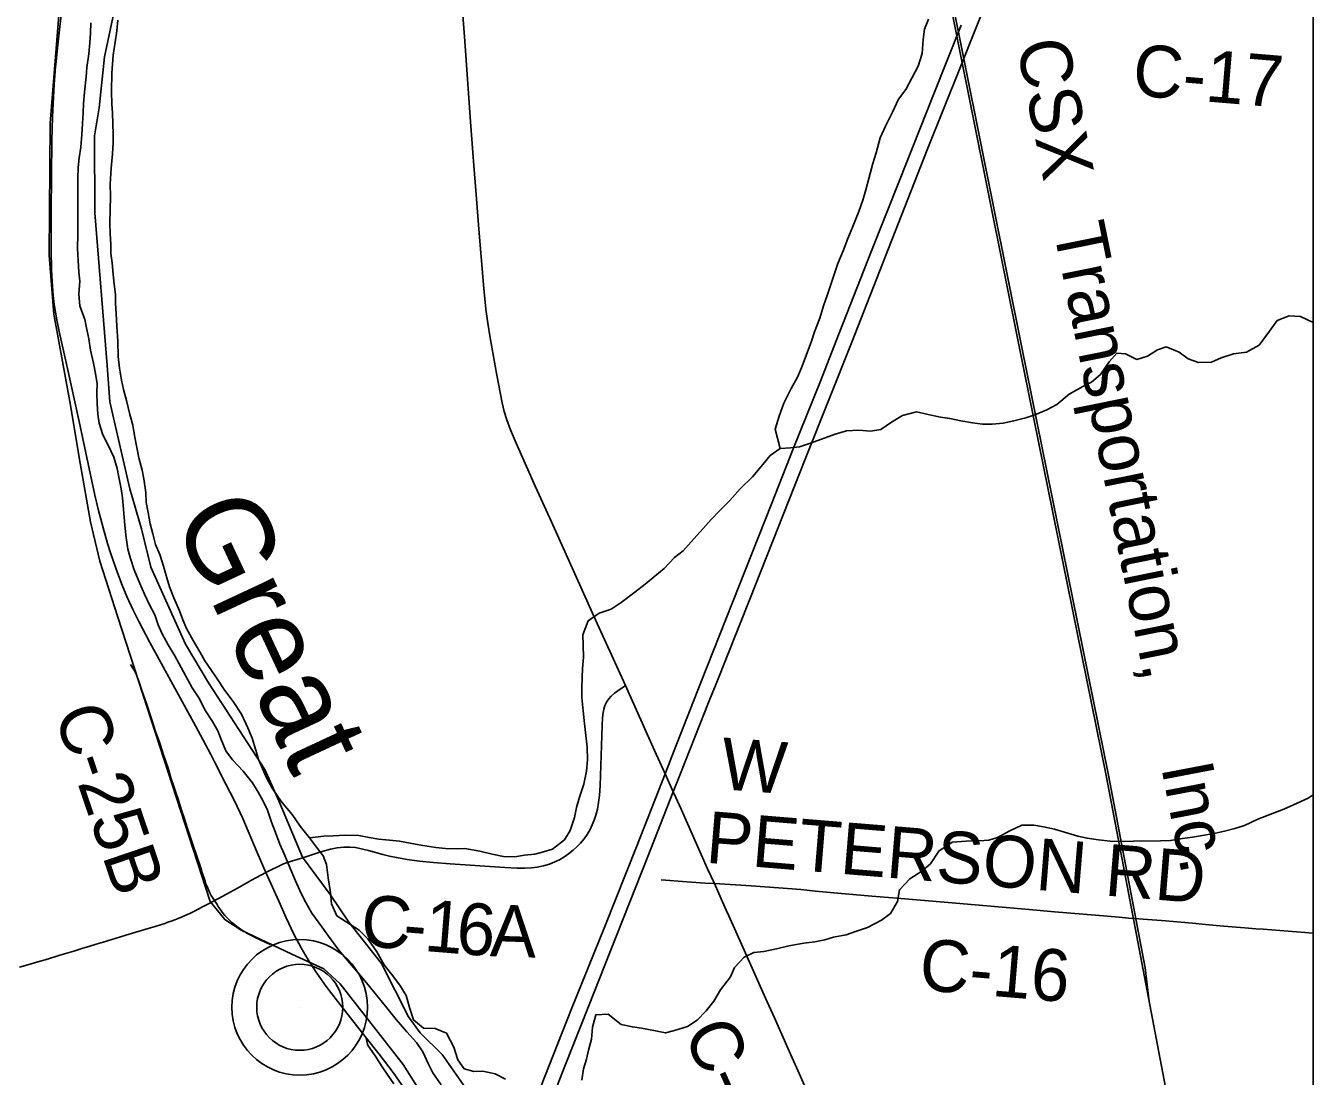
# Model space of a CAD drawing. Extents: x -87 to 2145, y -2128 to 440.
# Drawn here: x 192.89 to 230.18, y -1216.53 to -1186.1 of the extents above; entities that cross this region are included whole.
import ezdxf

# ---------------------------------------------------------------- set-up
doc = ezdxf.new("R2010")
doc.units = 0
for name, color, linetype in [('GM_X_County_Road', 7, 'Continuous'), ('GM_X_County_Road_Text', 7, 'Continuous'), ('GM_X_Interchange_Ramps', 7, 'Continuous'), ('GM_X_Interstate_Route', 7, 'Continuous'), ('GM_X_Major_River', 7, 'Continuous'), ('GM_X_Major_River_Text', 7, 'Continuous'), ('GM_X_Minor_River', 7, 'Continuous'), ('GM_X_Rail_Line', 7, 'Continuous'), ('GM_X_Rail_Line_Text', 7, 'Continuous'), ('GM_X_Township', 7, 'Continuous'), ('GM_X_Township_Text', 7, 'Continuous'), ('GM_X_Unincorporated', 7, 'Continuous'), ('GM_X_Unincorporated_Location', 7, 'Continuous'), ('SC_Scratch1', 7, 'Continuous')]:
    doc.layers.add(name, color=color, linetype=linetype)

msp = doc.modelspace()

# ---------------------------------------------------------------- linework, layer by layer
at = {"layer": 'GM_X_County_Road'}
for p, q in [((210.263, -1205.211), (209.858, -1204.32)), ((202.755, -1215.415), (202.015, -1214.481))]:
    msp.add_line(p, q, dxfattribs=at)
for points in [[(209.858, -1204.32), (209.398, -1203.309), (208.121, -1200.466), (207.66, -1199.45), (207.1, -1198.192), (206.936, -1197.799), (206.826, -1197.509), (206.752, -1197.275), (206.69, -1197.022), (206.533, -1196.218), (206.341, -1195.136), (206.274, -1194.716), (206.222, -1194.31), (206.162, -1193.706), (206.017, -1191.991), (205.944, -1191.108), (205.871, -1190.143), (205.776, -1188.884), (205.608, -1186.544), (205.489, -1185.024), (205.419, -1184.1)], [(193.758, -1187.229), (193.817, -1186.647), (193.97, -1185.355)], [(193.646, -1189.42), (193.668, -1188.735), (193.713, -1187.786), (193.73, -1187.54), (193.753, -1187.281), (193.758, -1187.229)], [(194.081, -1195.941), (193.86, -1194.954), (193.788, -1194.618), (193.717, -1194.177), (193.687, -1193.91), (193.653, -1193.52), (193.637, -1193.162), (193.629, -1192.589), (193.63, -1192.229), (193.63, -1191.473), (193.646, -1189.42)], [(198.252, -1207.212), (197.807, -1206.376), (197.152, -1205.183), (196.475, -1203.946), (196.163, -1203.353), (196.004, -1203.031), (195.821, -1202.63), (195.682, -1202.3), (195.546, -1201.95), (195.351, -1201.396), (195.26, -1201.1), (195.134, -1200.644), (195.001, -1200.138), (194.897, -1199.692), (194.436, -1197.561), (194.081, -1195.941)], [(198.361, -1211.439), (198.305, -1211.355), (198.266, -1211.292), (198.225, -1211.216), (198.181, -1211.127), (198.142, -1211.034), (198.112, -1210.956), (198.084, -1210.88), (198.047, -1210.765), (198.003, -1210.637), (197.958, -1210.494), (197.845, -1210.155), (197.721, -1209.784), (197.578, -1209.354), (197.476, -1209.042), (197.415, -1208.851), (197.354, -1208.662), (197.302, -1208.501), (197.239, -1208.313), (197.172, -1208.109), (197.107, -1207.909), (197.012, -1207.607), (196.894, -1207.251), (196.771, -1206.882), (196.653, -1206.544), (196.53, -1206.179), (196.384, -1205.735), (196.256, -1205.35), (196.176, -1205.116), (196.131, -1204.984), (196.1, -1204.901), (196.072, -1204.838), (196.028, -1204.762), (195.994, -1204.704), (195.927, -1204.6)], [(200.915, -1210.198), (201.436, -1210.032), (201.718, -1209.95), (201.909, -1209.909), (202.101, -1209.888), (202.279, -1209.889), (202.439, -1209.907), (202.567, -1209.93), (202.82, -1209.992), (203.232, -1210.104), (203.424, -1210.151), (203.633, -1210.196), (203.941, -1210.25), (204.3, -1210.298), (204.692, -1210.339), (205.182, -1210.379), (206.768, -1210.483), (207.129, -1210.5), (207.344, -1210.502), (207.542, -1210.493), (207.707, -1210.471), (207.885, -1210.432), (208.06, -1210.381), (208.215, -1210.321), (208.349, -1210.255), (208.478, -1210.18), (208.615, -1210.086), (208.746, -1209.984), (208.857, -1209.884), (208.96, -1209.776), (209.065, -1209.647), (209.15, -1209.524), (209.235, -1209.382), (209.302, -1209.248), (209.359, -1209.11), (209.406, -1208.968), (209.45, -1208.791), (209.485, -1208.596), (209.508, -1208.399), (209.527, -1208.103), (209.588, -1206.365), (209.599, -1206.136), (209.616, -1205.992), (209.635, -1205.898), (209.669, -1205.792), (209.717, -1205.691), (209.778, -1205.599), (209.852, -1205.515), (209.947, -1205.428), (210.263, -1205.211)], [(211.72, -1208.458), (211.644, -1208.29), (211.409, -1207.769), (211.103, -1207.092), (210.263, -1205.211)], [(199.845, -1210.625), (199.598, -1210.043), (199.176, -1209.063), (198.939, -1208.555), (198.685, -1208.068), (198.363, -1207.421), (198.252, -1207.212)], [(212.836, -1210.947), (212.641, -1210.518), (211.873, -1208.796), (211.72, -1208.458)], [(199.845, -1210.625), (200.36, -1210.377), (200.593, -1210.3), (200.915, -1210.198)], [(198.361, -1211.439), (198.473, -1211.378), (198.707, -1211.25), (199.02, -1211.079), (199.432, -1210.852), (199.845, -1210.625)], [(202.015, -1214.481), (201.917, -1214.357), (201.588, -1213.924), (201.32, -1213.546), (201.069, -1213.156), (200.868, -1212.812), (200.66, -1212.416), (200.433, -1211.939), (200.223, -1211.455), (199.845, -1210.625)], [(211.292, -1210.838), (212.038, -1210.894), (212.566, -1210.934), (212.836, -1210.947)], [(213.181, -1211.716), (212.968, -1211.237), (212.836, -1210.947)], [(212.836, -1210.947), (213.907, -1211.011), (215.094, -1211.101), (215.341, -1211.123), (215.771, -1211.166), (216.3, -1211.214), (217.397, -1211.309), (218.125, -1211.371), (219.605, -1211.495), (221.954, -1211.696), (222.685, -1211.761), (223.992, -1211.871), (224.564, -1211.922), (224.837, -1211.946), (225.135, -1211.969), (225.38, -1211.987), (225.789, -1212.02), (226.688, -1212.096), (227.064, -1212.132), (227.586, -1212.179), (228.201, -1212.23), (228.525, -1212.255), (228.73, -1212.269), (230.183, -1212.383)], [(192.714, -1213.368), (192.95, -1213.303), (193.241, -1213.219), (193.454, -1213.156), (193.608, -1213.11), (193.736, -1213.071), (193.853, -1213.034), (194.081, -1212.963), (194.282, -1212.902), (194.402, -1212.865), (194.545, -1212.821), (194.723, -1212.767), (194.927, -1212.704), (195.131, -1212.641), (195.385, -1212.565), (195.886, -1212.416), (196.436, -1212.25), (196.639, -1212.188), (196.793, -1212.14), (196.922, -1212.099), (197.01, -1212.068), (197.108, -1212.034), (197.206, -1211.997), (197.31, -1211.955), (197.418, -1211.91), (197.527, -1211.862), (197.64, -1211.81), (197.755, -1211.754), (197.881, -1211.691), (198.032, -1211.613), (198.228, -1211.511), (198.361, -1211.439)], [(199.974, -1212.709), (199.679, -1212.573), (199.536, -1212.505), (199.427, -1212.451), (199.314, -1212.39), (199.234, -1212.343), (199.145, -1212.286), (199.073, -1212.236), (199.008, -1212.188), (198.939, -1212.134), (198.865, -1212.076), (198.811, -1212.026), (198.761, -1211.978), (198.706, -1211.924), (198.661, -1211.872), (198.611, -1211.811), (198.563, -1211.748), (198.52, -1211.687), (198.479, -1211.626), (198.433, -1211.555), (198.361, -1211.439)], [(216.102, -1218.278), (215.29, -1216.446), (215.056, -1215.91), (214.939, -1215.643), (214.578, -1214.837), (214.317, -1214.264), (213.66, -1212.793), (213.256, -1211.883), (213.181, -1211.716)], [(205.228, -1219.624), (205.025, -1219.13), (204.723, -1218.449), (204.514, -1218.019), (204.297, -1217.622), (204.071, -1217.231), (203.773, -1216.77), (203.533, -1216.42), (203.129, -1215.887), (202.755, -1215.415)]]:
    msp.add_lwpolyline(points, dxfattribs=at)
at = {"layer": 'GM_X_Interchange_Ramps'}
msp.add_lwpolyline([(202.755, -1215.415), (202.77, -1215.508), (202.788, -1215.599), (202.809, -1215.652), (202.927, -1215.815), (203.036, -1215.97), (203.215, -1216.258), (203.255, -1216.316), (203.548, -1216.751)], dxfattribs=at)
at = {"layer": 'GM_X_Interstate_Route'}
for points in [[(212.71, -1205.601), (212.886, -1205.158), (213.867, -1202.707), (215.486, -1198.601), (216.817, -1195.265), (217.795, -1192.777), (219.005, -1189.694), (219.964, -1187.286), (220.816, -1185.147), (221.197, -1184.191)], [(206.64, -1219.79), (206.765, -1219.483), (207.231, -1218.308), (207.535, -1217.541), (208.699, -1214.579), (209.66, -1212.191), (210.6, -1209.83), (211.409, -1207.769), (211.655, -1207.142), (212.444, -1205.126), (213.364, -1202.809), (214.502, -1199.925), (215.124, -1198.354), (215.91, -1196.389), (216.366, -1195.229), (217.389, -1192.617), (218.201, -1190.576), (219.172, -1188.121), (219.989, -1186.08)], [(207.34, -1219.203), (207.454, -1218.924), (207.574, -1218.616), (208.507, -1216.232), (209.195, -1214.511), (209.828, -1212.892), (210.906, -1210.161), (211.644, -1208.29), (211.833, -1207.811), (212.71, -1205.601)]]:
    msp.add_lwpolyline(points, dxfattribs=at)
at = {"layer": 'GM_X_Major_River'}
for points in [[(194.781, -1186.013), (194.764, -1186.312), (194.748, -1186.592), (194.72, -1186.912), (194.661, -1187.311), (194.644, -1187.58), (194.594, -1188.019), (194.566, -1188.349), (194.55, -1188.619), (194.533, -1188.929), (194.515, -1189.248), (194.487, -1189.618), (194.44, -1189.927), (194.413, -1190.207), (194.396, -1190.516), (194.4, -1190.787), (194.403, -1191.067), (194.396, -1191.347), (194.397, -1191.747), (194.398, -1192.138), (194.389, -1192.548), (194.41, -1192.898), (194.433, -1193.239), (194.457, -1193.5), (194.428, -1193.87), (194.46, -1194.21), (194.601, -1194.604), (194.665, -1194.896), (194.718, -1195.167), (194.771, -1195.498), (194.852, -1195.871), (194.915, -1196.172), (194.958, -1196.473), (194.952, -1196.734), (194.955, -1197.054), (194.978, -1197.345), (195.022, -1197.606), (195.124, -1197.948), (195.268, -1198.232), (195.44, -1198.596), (195.543, -1198.919), (195.587, -1199.17), (195.659, -1199.512), (195.693, -1199.773), (195.725, -1200.104), (195.747, -1200.455), (195.788, -1200.856), (195.849, -1201.258), (195.922, -1201.53), (196.035, -1201.863), (196.196, -1202.257), (196.329, -1202.56), (196.463, -1202.853), (196.626, -1203.167), (196.729, -1203.45), (196.843, -1203.713), (197.016, -1204.027), (197.209, -1204.351), (197.708, -1205.274), (197.902, -1205.568), (198.094, -1205.943), (198.297, -1206.248), (198.451, -1206.522), (198.555, -1206.774), (198.688, -1207.098), (198.882, -1207.362), (199.185, -1207.69), (199.458, -1208.026), (199.621, -1208.3), (199.766, -1208.564), (199.89, -1208.817), (200.012, -1209.17), (200.125, -1209.463), (200.248, -1209.806), (200.381, -1210.089), (200.542, -1210.483), (200.704, -1210.868), (200.865, -1211.232), (201, -1211.495), (201.173, -1211.809), (201.464, -1212.196)], [(203.06, -1212.923), (202.798, -1212.547), (202.544, -1212.3), (201.902, -1211.886), (201.75, -1211.532), (201.718, -1211.201), (201.647, -1210.778), (201.606, -1210.397), (201.502, -1210.144), (201.317, -1209.89), (201.113, -1209.625), (200.841, -1209.289), (200.608, -1208.943), (200.296, -1208.576), (200.025, -1208.179), (199.862, -1207.885), (199.748, -1207.612), (199.634, -1207.349), (199.56, -1207.087), (199.448, -1206.734), (199.324, -1206.431), (199.143, -1206.037), (198.901, -1205.671), (198.658, -1205.355), (198.436, -1205.02), (198.252, -1204.745), (198.077, -1204.491), (197.933, -1204.238), (197.74, -1203.903), (197.548, -1203.558), (197.444, -1203.306), (197.34, -1203.043), (197.178, -1202.669), (197.055, -1202.356), (196.981, -1202.094), (196.879, -1201.751), (196.777, -1201.419), (196.653, -1201.126), (196.57, -1200.814), (196.497, -1200.522), (196.434, -1200.2), (196.381, -1199.908), (196.368, -1199.618), (196.307, -1199.226), (196.262, -1198.975), (196.171, -1198.613), (196.108, -1198.311), (196.045, -1197.969), (195.992, -1197.668), (195.909, -1197.356), (195.809, -1196.953), (195.726, -1196.631), (195.662, -1196.369), (195.61, -1196.018), (195.568, -1195.676), (195.558, -1195.236), (195.528, -1194.805), (195.507, -1194.434), (195.494, -1194.134), (195.489, -1193.883), (195.456, -1193.582), (195.423, -1193.301), (195.39, -1192.97), (195.357, -1192.7), (195.353, -1192.429), (195.34, -1192.129), (195.327, -1191.818), (195.345, -1191.038), (195.333, -1190.688), (195.364, -1190.228), (195.404, -1189.809), (195.421, -1189.489), (195.427, -1189.229), (195.414, -1188.948), (195.402, -1188.618), (195.387, -1188.367), (195.376, -1188.007), (195.388, -1187.467), (195.42, -1186.947), (195.479, -1186.578), (195.527, -1186.249), (195.554, -1185.94)], [(201.464, -1212.196), (201.658, -1212.471), (201.959, -1212.878), (202.281, -1213.256), (202.515, -1213.531), (202.798, -1213.868), (203.1, -1214.235), (203.353, -1214.542), (203.625, -1214.888), (203.928, -1215.245), (204.211, -1215.552), (204.395, -1215.817), (204.557, -1216.181), (204.681, -1216.434), (204.924, -1216.78)], [(206.791, -1216.611), (206.484, -1216.454), (206.135, -1216.386), (205.874, -1216.39), (205.586, -1216.314), (205.411, -1216.05), (205.29, -1215.686), (205.079, -1215.281), (204.751, -1215.144), (204.411, -1215.136), (204.126, -1214.899), (204.004, -1214.536), (203.912, -1214.194), (203.729, -1213.889), (203.486, -1213.573), (203.272, -1213.298), (203.06, -1212.923)]]:
    msp.add_lwpolyline(points, dxfattribs=at)
at = {"layer": 'GM_X_Minor_River'}
for points in [[(214.739, -1198.342), (214.602, -1197.788), (214.711, -1197.41), (214.85, -1197.033), (215.06, -1196.607), (215.248, -1196.28), (215.365, -1196.003), (215.642, -1195.268), (215.739, -1194.96), (215.889, -1194.572), (215.997, -1194.214), (216.104, -1193.916), (216.201, -1193.618), (216.287, -1193.36), (216.416, -1192.982), (216.565, -1192.615), (216.704, -1192.257), (216.852, -1191.91), (217.022, -1191.483), (217.14, -1191.146), (217.227, -1190.847), (217.315, -1190.519), (217.425, -1190.091), (217.522, -1189.782), (217.643, -1189.345), (217.791, -1189.007), (218.001, -1188.602), (218.17, -1188.225), (218.386, -1187.949), (218.565, -1187.593), (218.743, -1187.266), (218.851, -1186.898), (218.881, -1186.498), (218.928, -1186.199), (219.035, -1185.911)], [(227.239, -1195.84), (227.513, -1195.716), (227.876, -1195.604), (228.248, -1195.552), (228.613, -1195.349), (228.913, -1194.945), (229.14, -1194.64), (229.484, -1194.497), (229.814, -1194.524), (230.183, -1194.691)], [(201.113, -1209.625), (201.525, -1209.574), (201.796, -1209.56), (202.147, -1209.548), (202.537, -1209.557), (202.837, -1209.614), (203.116, -1209.66), (203.426, -1209.687), (203.716, -1209.723), (204.025, -1209.78), (204.394, -1209.849), (204.773, -1209.907), (205.053, -1209.933), (205.364, -1209.94), (205.614, -1209.936), (206.043, -1210.005), (206.402, -1210.093), (206.731, -1210.161), (207.061, -1210.168), (207.333, -1210.124), (207.634, -1210.091), (207.886, -1210.026), (208.148, -1209.952), (208.495, -1209.679), (208.662, -1209.413), (208.781, -1209.035), (208.848, -1208.746), (208.935, -1208.447), (209.054, -1208.069), (209.133, -1207.691), (209.16, -1207.361), (209.149, -1207), (209.109, -1206.569), (209.066, -1206.227), (209.033, -1205.946), (209.002, -1205.555), (208.998, -1205.275), (209.005, -1204.974), (209.021, -1204.714), (209.049, -1204.395), (209.037, -1204.044), (209.024, -1203.743), (209.184, -1203.336), (209.499, -1203.113), (209.843, -1203), (210.138, -1202.807), (210.535, -1202.505), (210.831, -1202.271), (211.117, -1202.047), (211.383, -1201.823), (211.681, -1201.499), (211.936, -1201.304), (212.244, -1200.961), (212.512, -1200.666), (212.748, -1200.401), (213.005, -1200.126), (213.282, -1199.852), (213.58, -1199.508), (213.939, -1199.165), (214.238, -1198.811), (214.454, -1198.546), (214.739, -1198.342), (215.04, -1198.328), (215.301, -1198.294), (215.624, -1198.191), (216.332, -1197.926), (216.665, -1197.833), (217.026, -1197.811), (217.356, -1197.838), (217.657, -1197.795), (217.963, -1197.581), (218.288, -1197.388), (218.691, -1197.286), (219.03, -1197.364), (219.389, -1197.432), (219.658, -1197.478), (219.977, -1197.545), (220.316, -1197.602), (220.606, -1197.638), (220.887, -1197.635), (221.198, -1197.611), (221.51, -1197.538), (221.862, -1197.456), (222.115, -1197.371), (222.469, -1197.228), (222.753, -1197.074), (223.11, -1196.772), (223.506, -1196.55), (223.76, -1196.425), (224.025, -1196.201), (224.274, -1195.836), (224.49, -1195.58), (224.75, -1195.606), (225.077, -1195.763), (225.38, -1195.669), (225.675, -1195.486), (225.927, -1195.401), (226.304, -1195.549), (226.56, -1195.745), (226.858, -1195.852), (227.239, -1195.84)], [(208.994, -1216.64), (209.042, -1216.311), (209.129, -1216.032), (209.195, -1215.773), (209.282, -1215.455), (209.311, -1215.105), (209.399, -1214.746), (209.76, -1214.734), (210.134, -1215.033), (210.463, -1215.1), (210.722, -1215.136), (211.082, -1215.204), (211.421, -1215.272), (211.683, -1215.208), (212.056, -1215.086), (212.341, -1214.902), (212.597, -1214.637), (212.825, -1214.352), (213.012, -1214.025), (213.302, -1213.651), (213.418, -1213.383), (213.696, -1213.079), (213.979, -1212.945), (214.271, -1212.911), (214.633, -1212.839), (214.996, -1212.747), (215.428, -1212.676), (215.75, -1212.633), (216.032, -1212.58), (216.284, -1212.495), (216.656, -1212.433), (216.929, -1212.339), (217.272, -1212.216), (217.678, -1212.005), (217.943, -1211.81), (218.141, -1211.464), (218.199, -1211.125), (218.497, -1210.811), (218.843, -1210.588), (219.098, -1210.374), (219.337, -1210.008), (219.724, -1209.746), (220.135, -1209.715), (220.506, -1209.713), (220.787, -1209.69), (221.039, -1209.615), (221.395, -1209.422), (221.739, -1209.26), (222.09, -1209.257), (222.369, -1209.304), (222.688, -1209.371), (222.977, -1209.457), (223.365, -1209.576), (223.634, -1209.632), (223.963, -1209.679), (224.303, -1209.716), (224.673, -1209.725), (224.974, -1209.721), (225.756, -1209.708), (226.047, -1209.695), (226.398, -1209.642), (226.69, -1209.599), (227.032, -1209.546), (227.354, -1209.483), (227.616, -1209.429), (227.908, -1209.355), (228.191, -1209.261), (228.576, -1209.079), (229, -1208.918), (229.333, -1208.795), (229.607, -1208.671), (230.032, -1208.47), (230.183, -1208.378)]]:
    msp.add_lwpolyline(points, dxfattribs=at)
at = {"layer": 'GM_X_Rail_Line'}
for points in [[(225.434, -1214.375), (225.312, -1213.385), (224.249, -1207.809), (221.734, -1195.374), (217.273, -1173.158), (211.484, -1143.974), (211.271, -1143.225)], [(230.183, -1238.018), (226.138, -1218.065), (224.184, -1207.821), (221.669, -1195.387), (217.209, -1173.171)], [(193.876, -1185.435), (193.603, -1188.918), (193.565, -1192.743), (193.707, -1194.45), (194.191, -1197.085), (194.441, -1198.607), (194.77, -1200.47), (195.038, -1201.61), (195.554, -1203.229), (198.23, -1211.471), (198.656, -1211.99), (199.134, -1212.297), (200.6, -1212.994), (201.524, -1213.418), (202, -1213.852), (203.825, -1216.187), (204.633, -1217.472)]]:
    msp.add_lwpolyline(points, dxfattribs=at)
at = {"layer": 'GM_X_Township'}
msp.add_lwpolyline([(195.437, -1185.773), (195.174, -1186.997), (195.014, -1188.479), (194.886, -1189.291), (194.896, -1191.516), (195.245, -1195.943), (195.328, -1196.994), (195.908, -1199.513), (196.245, -1200.671), (196.512, -1201.785), (197.514, -1204.01), (198.182, -1205.129), (199.814, -1207.641), (200.221, -1208.546), (200.909, -1210.184), (201.711, -1211.263), (202.251, -1212.069), (203.193, -1213.267), (203.978, -1214.803), (204.314, -1215.267), (204.948, -1215.894), (205.692, -1216.956)], dxfattribs=at)
at = {"layer": 'GM_X_Township_Text'}
msp.add_lwpolyline([(195.437, -1185.773), (195.174, -1186.997), (195.014, -1188.479), (194.886, -1189.291), (194.896, -1191.516), (195.245, -1195.943), (195.328, -1196.994), (195.908, -1199.513), (196.245, -1200.671), (196.512, -1201.785), (197.514, -1204.01), (198.182, -1205.129), (199.814, -1207.641), (200.221, -1208.546), (200.909, -1210.184), (201.711, -1211.263), (202.251, -1212.069), (203.193, -1213.267), (203.978, -1214.803), (204.314, -1215.267), (204.948, -1215.894), (205.692, -1216.956)], dxfattribs=at)
at = {"layer": 'GM_X_Unincorporated'}
for radius in [1.964, 1.245]:
    msp.add_circle((200.827, -1214.531), radius, dxfattribs=at)
at = {"layer": 'GM_X_Unincorporated_Location'}
msp.add_line((200.827, -1214.531), (200.827, -1214.531), dxfattribs=at)
at = {"layer": 'SC_Scratch1'}
msp.add_lwpolyline([(-21.617, -825.188), (230.183, -825.188), (230.183, -1245.188), (-21.617, -1245.188)], close=True, dxfattribs=at)

# ---------------------------------------------------------------- texts
at = {"layer": 'GM_X_County_Road_Text'}
for s, rotation, p in [('C-17', 355.209, (224.915, -1188.11)), ('C-25B', 288.7442, (193.703, -1206.018)), ('W', 355.6563, (212.987, -1208.21)), ('PETERSON RD', 355.3053, (212.562, -1210.34)), ('C', 355.3504, (202.56, -1212.748)), ('1', 355.3816, (204.403, -1212.898)), ('6', 355.4695, (205.327, -1212.972)), ('A', 358.1197, (206.323, -1213.049)), ('-', 355.3561, (203.788, -1212.848)), ('C-16', 355.1961, (218.737, -1214.022)), ('C-15', 294.0203, (211.921, -1215.264))]:
    msp.add_text(s, height=1.5, rotation=rotation, dxfattribs=at).set_placement(p)
at = {"layer": 'GM_X_Major_River_Text'}
msp.add_text('Great', height=2.4971, rotation=295.0327, dxfattribs=at).set_placement((197.127, -1200.34))
at = {"layer": 'GM_X_Rail_Line_Text'}
for s, rotation, p in [('CSX', 281.206, (221.581, -1186.611)), ('Transportation,', 281.4235, (222.644, -1191.949)), ('Inc.', 280.8479, (225.777, -1207.566))]:
    msp.add_text(s, height=1.495, rotation=rotation, dxfattribs=at).set_placement(p)

doc.saveas('drawing.dxf')
